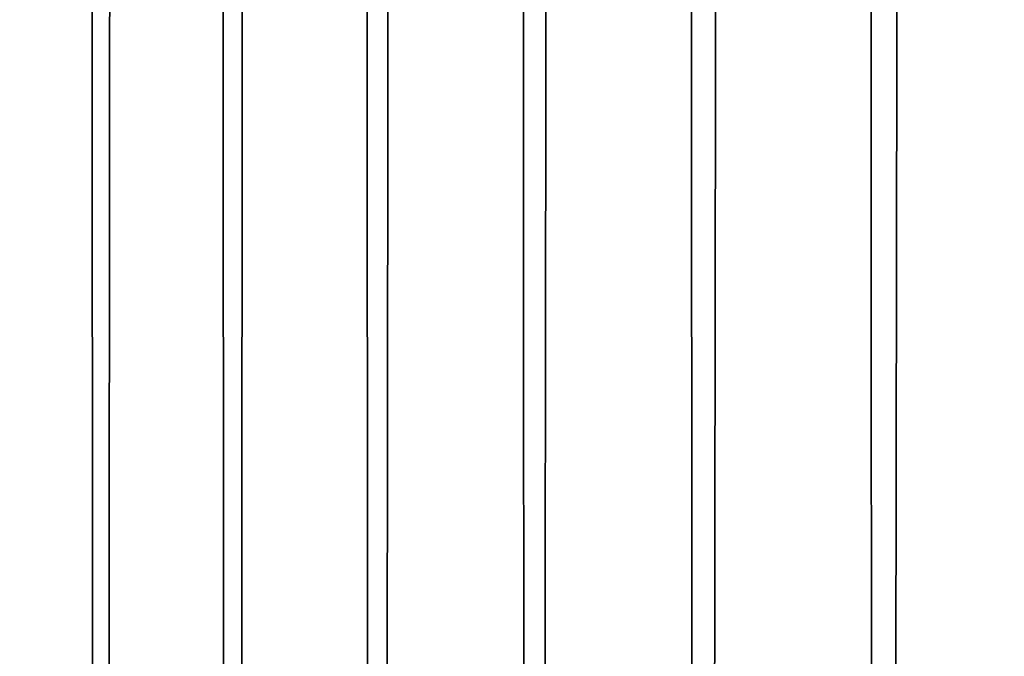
# Model space of a CAD drawing. Header units: metres. Extents: x -240 to 45, y -77 to 27.
# Tile 632 of 656: x 1.2 to 4.6, y -64.94 to -62.74. Entities that reach past the tile are written whole.
import ezdxf

# ---------------------------------------------------------------- set-up
doc = ezdxf.new("R2010")
doc.units = ezdxf.units.M
doc.layers.add('solid_102011X2', color=7, linetype='CONTINUOUS')

msp = doc.modelspace()

# ---------------------------------------------------------------- linework, layer by layer
at = {"layer": 'solid_102011X2'}
for points in [[(1.459042, -75.997673, 110.232719), (1.45433, -62.099998, 110.222862), (1.046565, -62.099998, 109.311729), (1.051163, -75.997673, 109.322723)], [(1.089903, -75.997673, 93.785378), (1.100785, -62.099998, 93.759789), (1.514893, -62.099998, 92.851517), (1.502315, -75.997673, 92.877426)], [(1.911774, -75.997673, 111.121254), (1.907049, -62.099998, 111.112518), (1.45433, -62.099998, 110.222862), (1.459042, -75.997673, 110.232719)], [(1.502315, -75.997673, 92.877426), (1.514893, -62.099998, 92.851517), (1.973805, -62.099998, 91.965042), (1.959472, -75.997673, 91.991158)], [(2.408233, -75.997673, 111.986122), (2.403594, -62.099998, 111.978485), (1.907049, -62.099998, 111.112518), (1.911774, -75.997673, 111.121254)], [(1.959472, -75.997673, 91.991158), (1.973805, -62.099998, 91.965042), (2.476375, -62.099998, 91.102562), (2.460238, -75.997673, 91.128777)], [(2.947185, -75.997673, 112.825165), (2.942728, -62.099998, 112.818588), (2.403594, -62.099998, 111.978485), (2.408233, -75.997673, 111.986122)], [(2.460238, -75.997673, 91.128777), (2.476375, -62.099998, 91.102562), (3.021354, -62.099998, 90.266235), (3.003367, -75.997673, 90.292435)], [(3.52729, -75.997673, 113.636299), (3.523107, -62.099998, 113.630745), (2.942728, -62.099998, 112.818588), (2.947185, -75.997673, 112.825165)], [(3.003367, -75.997673, 90.292435), (3.021354, -62.099998, 90.266235), (3.607383, -62.099998, 89.458145), (3.587509, -75.997673, 89.4842)], [(4.147105, -75.997673, 114.417511), (4.143287, -62.099998, 114.412941), (3.523107, -62.099998, 113.630745), (3.52729, -75.997673, 113.636299)], [(3.587509, -75.997673, 89.4842), (3.607383, -62.099998, 89.458145), (4.233002, -62.099998, 88.680298), (4.211212, -75.997673, 88.706085)], [(4.80509, -75.997673, 115.166855), (4.801723, -62.099998, 115.163208), (4.143287, -62.099998, 114.412941), (4.147105, -75.997673, 114.417511)], [(4.211212, -75.997673, 88.706085), (4.233002, -62.099998, 88.680298), (4.896652, -62.099998, 87.934631), (4.872926, -75.997673, 87.96003)]]:
    msp.add_3dface(points, dxfattribs=at)

doc.saveas('drawing.dxf')
